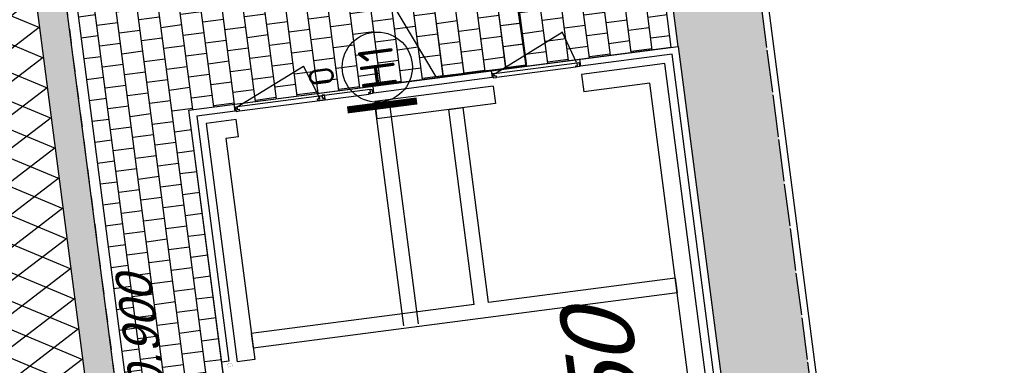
# Model space of a CAD drawing. Extents: x 117893332 to 118394757, y 454959407 to 455669244.
# Tile 325 of 330: x 118235118 to 118249147, y 455349291 to 455354213. Entities that reach past the tile are written whole.
import ezdxf
from ezdxf.enums import TextEntityAlignment as Align

# ---------------------------------------------------------------- set-up
doc = ezdxf.new("R2010")
doc.units = 0
doc.header["$LTSCALE"] = 200
doc.linetypes.add('TAUW_OPSLUITBAND_mm', pattern=[3.2, 3, -0.2])
doc.linetypes.add('TAUW_TROTTOIRBAND_mm', pattern=[2, 1, -1])
doc.layers.get('0').update_dxf_attribs({"linetype": 'CONTINUOUS'})
for name, color, linetype in [('EL6312--', 6, 'CONTINUOUS'), ('EL_N_A_EB00----REVISIE~-_-----', 1, 'CONTINUOUS'), ('ZU_N_-_TVRH----tekst__25_^200~-_-----', 253, 'CONTINUOUS'), ('ZU_N_-_TVRH----tekst__50_^200~-_-----', 253, 'CONTINUOUS'), ('ZU_N_A_EV00----_Opsluitband_100x200~Z_-----', 253, 'TAUW_OPSLUITBAND_mm'), ('ZU_N_A_EV02----_kant molgoot ov betonstraatsteen~k_-----', 253, 'CONTINUOUS'), ('ZU_N_A_EV02----_kant verharding ov betontegels-halfsteensverband~k_-----', 253, 'CONTINUOUS'), ('ZU_N_A_EV09----_Trottoirband_130-150-250~A_-----', 253, 'CONTINUOUS'), ('ZU_N_A_EV09----_Trottoirband_130-150-250~Z_-----', 253, 'TAUW_TROTTOIRBAND_mm'), ('ZU_N_A_HV01----_arcering verharding gv asfalt~v_-----', 253, 'CONTINUOUS'), ('ZU_N_A_HV01----_arcering verharding ov grind~v_-----', 253, 'CONTINUOUS'), ('ZU_N_A_HV02----_arcering verharding ov betontegels-halfsteensverband~v_-----', 253, 'CONTINUOUS'), ('ZU_N_A_HV02----molgoot ov betonstraatsteen~v_-----', 253, 'CONTINUOUS'), ('ZU_N_A_HV02AAR-_arcering verharding ov betontegels-halfsteensverband~s_-----', 253, 'CONTINUOUS'), ('ZU_N_D_EB00--E-BETON~-_-----', 7, 'CONTINUOUS'), ('ZU_N_D_EB00--F-KALKZANDSTEEN~-_-----', 7, 'CONTINUOUS'), ('ZU_N_D_EB00--F-METSELWERK~-_-----', 7, 'CONTINUOUS'), ('ZU_N_D_EB00--XhALU_KOZIJN_DUN~-_-----', 7, 'CONTINUOUS'), ('ZU_N_D_EVRH----ONDERDEEL~-_-----', 253, 'CONTINUOUS')]:
    doc.layers.add(name, color=color, linetype=linetype)
doc.layers.add('INFO', color=6, linetype='CONTINUOUS', plot=False)
doc.layers.add('ZU_N_-_DX1AMA--_maatvoering_LIN__18_^200', color=7, linetype='CONTINUOUS', lineweight=18)
doc.styles.add('BURO-018', font='Isocp.shx', dxfattribs={"height": 360})
doc.styles.add('BURO-025', font='Isocp.shx', dxfattribs={"height": 500})
doc.styles.add('TAUW-ISOCP', font='tcb_isocp.shx')
doc.dimstyles.new('tzu18-dot_^200', dxfattribs={"dimscale": 200, "dimtxt": 1.8, "dimasz": 3, "dimexe": 2, "dimexo": 0, "dimgap": 0.5, "dimtad": 1, "dimdec": 0, "dimzin": 0, "dimdsep": 46, "dimtxsty": 'TAUW-ISOCP', "dimblk": 'DOTSMALL', "dimcen": 2, "dimdle": 1.5, "dimclre": 8, "dimadec": 0, "dimazin": 0, "dimtp": 1, "dimtm": 1, "dimtfac": 1, "dimtix": 1, "dimtmove": 1, "dimatfit": 3, "dimldrblk": 'DOTSMALL', "dimfxl": 1, "dimtvp": 0.5, "dimtolj": 1, "dimtzin": 0, "dimlwd": -1, "dimlwe": 5, "dimarcsym": 0})
pattern_1 = [(97.41631319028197, (118248804.6750337, 455213277.5848131), (-208.2431961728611, -27.10636212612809), []), (187.416313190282, (118248804.6750337, 455213277.5848131), (54.21272425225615, -416.4863923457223), [209.999961, -209.999961]), (187.416313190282, (118248777.5686716, 455213485.8280093), (54.21272425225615, -416.4863923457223), [-209.999961, 209.999961])]

# ---------------------------------------------------------------- blocks, each defined once
blk = doc.blocks.new('_DotSmall')
at = {"color": 0, "linetype": 'ByBlock', "const_width": 0.5}
blk.add_lwpolyline([(-0.0625, 0, 1), (0.0625, 0, 1)], format="xyb", close=True, dxfattribs=at)
blk = doc.blocks.new('*D197')
at = {"layer": 'ZU_N_-_DX1AMA--_maatvoering_LIN__18_^200', "color": 0, "transparency": 16777216}
blk.add_line((118247646.6904677, 455234058.1873591), (118229812.0298694, 455371072.0259683), dxfattribs=at)
at = {"layer": 'ZU_N_-_DX1AMA--_maatvoering_LIN__18_^200', "color": 8, "lineweight": 5, "transparency": 16777216}
for p, q in [((118229404.5177433, 455370716.4505597), (118230247.4070318, 455370826.1668083)), ((118239727.9610235, 455233329.9620803), (118248004.6208667, 455234407.3088701))]:
    blk.add_line(p, q, dxfattribs=at)
at = {"layer": 'ZU_N_-_DX1AMA--_maatvoering_LIN__18_^200', "color": 0, "transparency": 16777216, "xscale": 600, "yscale": 600, "zscale": 600}
for p, rotation in [((118229850.7532511, 455370774.5356327), 97.41631319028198), ((118247607.967086, 455234355.6776946), 277.416313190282)]:
    blk.add_blockref('_DotSmall', p, dxfattribs=dict(at, rotation=rotation))
at = {"layer": 'ZU_N_-_DX1AMA--_maatvoering_LIN__18_^200', "color": 0, "transparency": 16777216, "insert": (118247049.4225228, 455236477.4347829), "char_height": 360, "attachment_point": 5, "rotation": 97.41631319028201, "style": 'TAUW-ISOCP'}
blk.add_mtext('\\A1;137570', dxfattribs=at)
blk = doc.blocks.new('*D198')
at = {"layer": 'ZU_N_-_DX1AMA--_maatvoering_LIN__18_^200', "color": 0, "transparency": 16777216}
blk.add_line((118248558.9941629, 455234176.9390628), (118230724.3335647, 455371190.7776718), dxfattribs=at)
at = {"layer": 'ZU_N_-_DX1AMA--_maatvoering_LIN__18_^200', "color": 8, "lineweight": 5, "transparency": 16777216}
for p, q in [((118230316.8214391, 455370835.2022633), (118231159.710727, 455370944.9185118)), ((118239727.9610235, 455233329.9620803), (118248916.9245619, 455234526.0605738))]:
    blk.add_line(p, q, dxfattribs=at)
at = {"layer": 'ZU_N_-_DX1AMA--_maatvoering_LIN__18_^200', "color": 0, "transparency": 16777216, "xscale": 600, "yscale": 600, "zscale": 600}
for p, rotation in [((118230763.0569463, 455370893.2873363), 97.41631319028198), ((118248520.2707812, 455234474.4293983), 277.416313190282)]:
    blk.add_blockref('_DotSmall', p, dxfattribs=dict(at, rotation=rotation))
at = {"layer": 'ZU_N_-_DX1AMA--_maatvoering_LIN__18_^200', "color": 0, "transparency": 16777216, "insert": (118247961.7262182, 455236596.1864885), "char_height": 360, "attachment_point": 5, "rotation": 97.41631319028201, "style": 'TAUW-ISOCP'}
blk.add_mtext('\\A1;137570', dxfattribs=at)
blk = doc.blocks.new('*D199')
at = {"layer": 'ZU_N_-_DX1AMA--_maatvoering_LIN__18_^200', "color": 0, "transparency": 16777216}
blk.add_line((118244383.2139955, 455244874.7197074), (118227987.4224775, 455370834.5225608), dxfattribs=at)
at = {"layer": 'ZU_N_-_DX1AMA--_maatvoering_LIN__18_^200', "color": 8, "lineweight": 5, "transparency": 16777216}
for p, q in [((118227579.9103517, 455370478.9471522), (118228422.7996399, 455370588.6634008)), ((118242952.2160569, 455244990.9820412), (118244741.1443945, 455245223.8412185))]:
    blk.add_line(p, q, dxfattribs=at)
at = {"layer": 'ZU_N_-_DX1AMA--_maatvoering_LIN__18_^200', "color": 0, "transparency": 16777216, "xscale": 600, "yscale": 600, "zscale": 600}
for p, rotation in [((118228026.1458592, 455370537.0322253), 97.41631319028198), ((118244344.4906138, 455245172.210043), 277.416313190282)]:
    blk.add_blockref('_DotSmall', p, dxfattribs=dict(at, rotation=rotation))
at = {"layer": 'ZU_N_-_DX1AMA--_maatvoering_LIN__18_^200', "color": 0, "transparency": 16777216, "insert": (118241464.9479922, 455265124.6376866), "char_height": 360, "attachment_point": 5, "rotation": 97.41631319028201, "style": 'TAUW-ISOCP'}
blk.add_mtext('\\A1;126422', dxfattribs=at)
blk = doc.blocks.new('*D200')
at = {"layer": 'ZU_N_-_DX1AMA--_maatvoering_LIN__18_^200', "color": 0, "transparency": 16777216}
blk.add_line((118246647.6090998, 455234606.10053), (118228899.7261723, 455370953.2742645), dxfattribs=at)
at = {"layer": 'ZU_N_-_DX1AMA--_maatvoering_LIN__18_^200', "color": 8, "lineweight": 5, "transparency": 16777216}
for p, q in [((118228492.2140472, 455370597.698856), (118229335.1033347, 455370707.4151044)), ((118244304.3074664, 455234603.6111601), (118247005.5394988, 455234955.222041))]:
    blk.add_line(p, q, dxfattribs=at)
at = {"layer": 'ZU_N_-_DX1AMA--_maatvoering_LIN__18_^200', "color": 0, "transparency": 16777216, "xscale": 600, "yscale": 600, "zscale": 600}
for p, rotation in [((118228938.449554, 455370655.7839289), 97.41631319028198), ((118246608.8857182, 455234903.5908655), 277.416313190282)]:
    blk.add_blockref('_DotSmall', p, dxfattribs=dict(at, rotation=rotation))
at = {"layer": 'ZU_N_-_DX1AMA--_maatvoering_LIN__18_^200', "color": 0, "transparency": 16777216, "insert": (118242379.122553, 455265229.291072), "char_height": 360, "attachment_point": 5, "rotation": 97.41631319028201, "style": 'TAUW-ISOCP'}
blk.add_mtext('\\A1;136897', dxfattribs=at)
blk = doc.blocks.new('E00172')
at = {"color": 0, "linetype": 'Continuous', "const_width": 0.5}
blk.add_lwpolyline([(-2.499999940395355, 0.75), (2.5, 0.75)], dxfattribs=at)
at = {"color": 0, "linetype": 'Continuous'}
blk.add_circle((0, 3.500000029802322), 2.5, dxfattribs=at)
at = {"color": 0, "linetype": 'Continuous', "style": 'BURO-018'}
for tag, p in [('E_GKAST', (5.960464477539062e-08, 11.5)), ('E_GROEP', (5.960464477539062e-08, 8.500000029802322)), ('E_SGROEP', (4.500000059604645, 8.500000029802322)), ('E_ARMCODE', (0, 3.500000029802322)), ('E_SLET', (4.500000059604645, 2.500000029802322))]:
    blk.add_attdef(tag, text='', height=1.8, dxfattribs=at).set_placement(p, align=Align.MIDDLE)
blk = doc.blocks.new('A$C051E189E')
at = {"layer": 'EL6312--'}
ref = blk.add_blockref('E00172', (161568.9922301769, -63219.93235591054), dxfattribs=dict(at, xscale=199.9999999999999, yscale=199.9999999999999, zscale=199.9999999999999, rotation=269.9226929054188))
ref.add_attrib('E_ARMCODE', 'H1', dxfattribs={"layer": '0', "color": 2, "linetype": 'Continuous', "height": 500, "rotation": 2.219811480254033e-05, "style": 'BURO-025'}).set_placement((162268.9915988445, -63220.87684002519), align=Align.MIDDLE)
ref.add_attrib('E_SLET', 'O', dxfattribs={"layer": '0', "color": 1, "linetype": 'Continuous', "height": 360, "rotation": 2.219811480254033e-05, "style": 'BURO-018'}).set_placement((162241.249050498, -62413.23948538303), align=Align.MIDDLE)
ref.add_attrib('E_GROEP', '6', dxfattribs={"layer": '0', "color": 1, "linetype": 'Continuous', "height": 360, "rotation": 2.219811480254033e-05, "style": 'BURO-018'}).set_placement((163268.9906887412, -63222.22611492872), align=Align.MIDDLE)
ref.add_attrib('E_GKAST', 'L100', dxfattribs={"layer": '0', "color": 1, "linetype": 'Continuous', "height": 360, "rotation": 2.219811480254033e-05, "style": 'BURO-018'}).set_placement((163615.4326943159, -62780.27154293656), align=Align.MIDDLE)
ref.add_attrib('E_SGROEP', 'Q6-3', dxfattribs={"layer": '0', "color": 1, "linetype": 'Continuous', "height": 360, "rotation": 2.219811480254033e-05, "style": 'BURO-018'}).set_placement((163697.2374714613, -63680.86172103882), align=Align.MIDDLE)

msp = doc.modelspace()

# ---------------------------------------------------------------- hatches: boundary and pattern name
at = {"layer": 'ZU_N_A_HV01----_arcering verharding gv asfalt~v_-----'}
h = msp.add_hatch(dxfattribs=at)
h.set_pattern_fill('ASFALT', color=256, scale=3000)
h.set_pattern_definition([(157.416313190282, (118248804.6750337, 455213277.5848131), (-144.0121693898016, -346.2448484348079), []), (217.416313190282, (118248804.6750337, 455213277.5848131), (227.8507499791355, -297.8406213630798), [])])
h.paths.add_polyline_path([(118253562.4644317, 455173882.7550641, -0.413670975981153), (118245855.7562277, 455163886.7559816), (118232779.448046, 455162183.4266028, -0.2396013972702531), (118226539.3488066, 455164396.4313046), (118222931.5859316, 455163926.7441258), (118222383.7487684, 455168135.4742161), (118218106.8741981, 455167574.5760993), (118214434.7360406, 455164219.5352659), (118215506.4412013, 455155986.2169401), (118286398.3345948, 455165213.991818), (118285827.6629735, 455169598.1464381), (118269443.6465182, 455167465.4905022, -0.4142135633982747), (118257765.8233637, 455176453.3294046), (118256227.8597453, 455188268.6539, -0.4142135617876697), (118265215.698611, 455199946.4769887), (118292266.1138908, 455203467.5444995), (118291600.0729585, 455208584.3784367), (118288512.0832502, 455208182.4244898, -0.4142135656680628), (118286360.315439, 455209838.5329916), (118282082.5253519, 455242702.4295251), (118277103.5895731, 455242054.3371087, -0.4142135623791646), (118269661.0073064, 455247782.5220213), (118267518.7053234, 455264240.6439259), (118262945.7468947, 455263645.3963049), (118267639.6027709, 455227475.8892438), (118267223.0791646, 455227421.9624292), (118267223.0953798, 455227421.8374796), (118252708.3945412, 455225558.9908816), (118252749.7655286, 455225241.1604559), (118251437.4330616, 455225070.8540304), (118250715.0444016, 455230620.5667782), (118243327.2569473, 455287376.853917), (118243629.7457429, 455287416.2279319), (118243124.354806, 455290872.4482069), (118240928.7488096, 455307740.0890951, -0.4142135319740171), (118245603.8051835, 455313814.3496923), (118274546.4505115, 455317581.7228291), (118274030.151141, 455321548.2621741), (118245583.3097502, 455317845.426291, -0.4142135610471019), (118239509.0486006, 455322520.4825709), (118233549.7710685, 455368302.3163094, 0.4142135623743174), (118222813.3463366, 455376565.6076621), (118207809.9167748, 455374612.6583502, 0.4142135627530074), (118199546.6254238, 455363876.233606), (118205505.9032047, 455318094.3984217, -0.4142123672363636), (118200830.8688669, 455312020.1400964), (118163460.5556403, 455307155.6086541), (118165370.8677974, 455292480.2047596), (118168069.5899988, 455292831.4889433), (118168020.6380423, 455293207.5597649, -0.4142128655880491), (118177008.4523232, 455304885.379675), (118193278.4294503, 455307003.2308075, -0.1343417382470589), (118196112.2678289, 455306610.6909133), (118204322.7715568, 455303093.5020068), (118205538.0756343, 455305921.5248985, -0.2648123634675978), (118209818.1357149, 455309156.2414026), (118230144.221444, 455311802.0275834, -0.4142136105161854), (118236218.4835087, 455307126.9714311), (118240860.0830218, 455271468.1296604, -0.4142135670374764), (118236185.026669, 455265393.868468), (118214172.9505057, 455262528.6259582), (118214897.7231318, 455256960.5985169, -0.4142135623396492), (118212810.3363711, 455254248.4745319), (118211683.2549989, 455254101.7658931), (118212034.0112402, 455251407.0995864), (118215577.2140856, 455248630.0588531), (118219142.1158661, 455249094.050086), (118218436.6095952, 455254511.7740204, -0.4142294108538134), (118220523.9794215, 455257224.0278775), (118236969.7760967, 455259364.7257031, -0.4142130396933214), (118243044.0360546, 455254689.6790598), (118246252.6892428, 455230039.716037)])
h.paths.add_polyline_path([(118261528.7105488, 455214269.2460867, -0.4142135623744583), (118263616.0973097, 455216981.3700716), (118275257.8857749, 455218496.745074, -0.414213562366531), (118277970.0097599, 455216409.3583131), (118278976.6705481, 455208675.7399464, -0.4142135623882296), (118276889.283787, 455205963.6159614), (118274097.8328038, 455205600.2615634, -0.4142135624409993), (118272506.4212083, 455206825.0918127), (118272485.2704835, 455206987.5811397), (118269242.6258282, 455206565.4962798), (118269263.7765531, 455206403.0069523, -0.4142135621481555), (118268038.9463059, 455204811.595358), (118265247.4953238, 455204448.240958, -0.4142135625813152), (118262535.371337, 455206535.6277188)], flags=16)
h.paths.add_polyline_path([(118241537.8751546, 455300913.520497), (118240100.0229776, 455300726.2209592), (118239912.72344, 455302164.0731364), (118241350.575617, 455302351.3726742)], flags=16)
h.paths.add_polyline_path([(118240440.7304615, 455309039.881115), (118239002.8782845, 455308852.5815772), (118238815.5787469, 455310290.4337544), (118240253.430924, 455310477.7332923)], flags=16)
h.paths.add_polyline_path([(118229627.9109464, 455315768.5622057), (118215546.7017315, 455313935.6554853, -0.4142135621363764), (118209472.4405793, 455318610.7117853), (118204138.0194814, 455359592.1202821, -0.4142394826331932), (118213125.739277, 455371270.8578054), (118217290.6037433, 455371812.9851407, -0.4142135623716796), (118228968.4268994, 455362825.1463385), (118234302.9672465, 455321842.823391, -0.4142135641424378)], flags=16)
h.paths.add_polyline_path([(118229573.6982125, 455316185.0486755), (118215492.4889975, 455314352.1419551, -0.4142135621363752), (118209888.927049, 455318664.9245196), (118204554.5035642, 455359646.3513534, -0.4142400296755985), (118213179.9520113, 455370854.3713357), (118217344.8164798, 455371396.4986713, -0.4142135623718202), (118228551.94043, 455362770.933602), (118233886.4807771, 455321788.6106545, -0.4142135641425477)], flags=0)
h.paths.add_polyline_path([(118232786.1213894, 455366810.1098367), (118231546.5936505, 455366648.6447184), (118231359.294113, 455368086.4968955), (118232598.8218518, 455368247.9620139)], flags=0)
at = {"layer": 'ZU_N_A_HV01----_arcering verharding ov grind~v_-----'}
h = msp.add_hatch(dxfattribs=at)
h.set_pattern_fill('10305012', color=256, scale=100000)
h.set_pattern_definition([(80.15837469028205, (118248197.504333, 455215256.2450484), (-519.4484706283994, 204.5673291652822), [136.36, -545.9699999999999]), (114.674251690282, (118248104.1793311, 455214718.3087171), (-519.4522493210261, 204.5570103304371), [136.36, -828.5899999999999]), (158.505112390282, (118248047.2492719, 455214842.216862), (-116.6336148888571, -672.269483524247), [111.56, -446.7]), (216.327513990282, (118248580.3641231, 455215350.5527365), (519.4528186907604, -204.5644303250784), [111.56, -677.95]), (260.158374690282, (118247853.5731472, 455214817.0066498), (519.4484706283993, -204.5673291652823), [136.36, -545.9699999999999]), (294.6742516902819, (118247830.2700628, 455214682.6548088), (519.452249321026, -204.5570103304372), [136.36, -828.5899999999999]), (338.505112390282, (118247887.109584, 455214558.7449633), (116.6336148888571, 672.269483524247), [111.56, -446.7]), (36.32751399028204, (118247471.5445072, 455214722.4340285), (-519.4528186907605, 204.5644303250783), [111.56, -677.95]), (80.15837469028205, (118247662.4380535, 455213855.5421481), (-636.0742566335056, -467.7116370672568), [121.7, -560.61]), (138.268162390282, (118249241.5929214, 455213361.7755754), (-519.4455923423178, 204.5596851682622), [122.34, -1809.56]), (182.0032946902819, (118247591.9378671, 455214056.8965694), (-1155.527501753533, -263.1445632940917), [148.58, -1527.41]), (216.327513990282, (118247560.7880993, 455214724.0065625), (-116.6272087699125, -672.2821011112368), [147.88, -641.66]), (260.158374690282, (118247324.3162447, 455213964.1062804), (636.0742566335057, 467.7116370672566), [122.42, -559.8799999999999]), (138.268162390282, (118248952.8003716, 455213148.5450379), (-519.4455923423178, 204.5596851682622), [122.05, -1809.86]), (182.0032946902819, (118247542.5907006, 455213767.4152691), (519.4481581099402, -204.5566902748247), [148.23, -1527.77]), (36.32751399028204, (118247542.5907006, 455213767.4152691), (116.6272087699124, 672.2821011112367), [148.77, -640.77]), (124.085298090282, (118248741.4166619, 455212685.6880116), (402.8239520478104, -876.8330482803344), [91.38, -2273.059999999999]), (182.0032946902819, (118247248.6700048, 455214047.3383011), (519.4481581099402, -204.5566902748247), [91.58999999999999, -1584.39]), (229.178732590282, (118245884.987629, 455213108.7148913), (-752.6957943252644, -1139.991792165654), [122.33, -2002.14]), (260.158333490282, (118248518.8884684, 455212665.5964541), (519.4483235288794, -204.5677026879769), [98.47, -583.8399999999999]), (124.085298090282, (118248553.3200312, 455212492.8053166), (402.8239520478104, -876.8330482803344), [91.48, -2272.95]), (182.0032946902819, (118247212.0152939, 455213782.2897098), (519.4481581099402, -204.5566902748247), [100.47, -1575.52]), (229.178732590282, (118246008.496436, 455212926.3011627), (-752.6957943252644, -1139.991792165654), [104.97, -2019.5]), (80.15833349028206, (118247280.6364327, 455213861.7216769), (-519.4483235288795, 204.5677026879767), [111.56, -570.75]), (147.657872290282, (118248216.1412204, 455214102.4384344), (-519.4458520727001, 204.5641717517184), [108.56, -3442.36]), (192.829331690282, (118248124.4287349, 455214160.506144), (-636.0740668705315, -467.7148960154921), [95.27999999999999, -1089.83]), (248.355151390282, (118246642.7619532, 455212531.659454), (-116.6333622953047, -672.2727902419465), [87.77999999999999, -2585.23]), (294.6742516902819, (118247999.1521842, 455214057.7662294), (116.6337732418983, 672.270897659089), [111.58, -853.36]), (147.657872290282, (118248143.4663582, 455213894.47801), (-519.4458520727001, 204.5641717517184), [115.69, -3435.23]), (192.829331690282, (118248228.0665938, 455213913.7492485), (-636.0740668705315, -467.7148960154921), [86.77, -1098.34]), (248.355151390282, (118246873.9568269, 455212393.3647004), (-116.6333622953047, -672.2727902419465), [93.94000000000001, -2579.08]), (114.674251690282, (118248262.7262007, 455214001.0634705), (-116.6337732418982, -672.2708976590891), [111.56, -853.3799999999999])])
h.paths.add_polyline_path([(118245404.9554755, 455356573.0327895, 0.4142135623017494), (118244284.2430853, 455357435.5893024), (118244036.3344719, 455357403.3198177), (118244501.0150515, 455353833.4357924), (118246061.5673324, 455341844.575272), (118239090.3771373, 455340937.1573617), (118237710.0046829, 455340757.4786187), (118237871.3521111, 455339517.9355547), (118246470.8233688, 455340637.3016936, 0.4142135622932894), (118247333.3798813, 455341758.014084)])
at = {"layer": 'ZU_N_A_HV02----_arcering verharding ov betontegels-halfsteensverband~v_-----'}
h = msp.add_hatch(dxfattribs=at)
h.set_pattern_fill('TEGELS', color=256, scale=1200, angle=-1.272221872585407e-14)
h.set_pattern_definition([(97.41631319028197, (118248804.6750337, 455213277.5848131), (-297.4903354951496, -38.72338165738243), []), (187.416313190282, (118248804.6750337, 455213277.5848131), (38.72338165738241, -297.4903354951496), [300, -300]), (187.416313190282, (118248785.3133429, 455213426.3299809), (38.72338165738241, -297.4903354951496), [-300, 300])])
h.paths.add_polyline_path([(118244401.8516064, 455353820.5279986), (118243937.1710267, 455357390.4120238), (118235684.771764, 455356316.2231598), (118237697.0968887, 455340856.6420637), (118239077.4693434, 455341036.3208068), (118237529.8248565, 455352926.0178823)])
at = {"layer": 'ZU_N_A_HV02----molgoot ov betonstraatsteen~v_-----'}
h = msp.add_hatch(dxfattribs=at)
h.set_pattern_fill('BRICK', color=256, scale=33.07086, angle=-1.272221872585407e-14)
h.set_pattern_definition(pattern_1)
edge = h.paths.add_edge_path()
edge.add_line((118163460.5556403, 455307155.6086541), (118200830.8688669, 455312020.1400964))
edge.add_arc((118200131.2444803, 455317394.7959661), 5420.000000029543, 277.4165472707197, 367.4163134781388)
edge.add_line((118205505.9032047, 455318094.3984217), (118199546.6254238, 455363876.2336059))
edge.add_arc((118209046.4834644, 455365112.800308), 9580.000000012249, 97.41631435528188, 187.4163134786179, ccw=False)
edge.add_line((118207809.916617, 455374612.6583296), (118213707.0616772, 455375380.2712833))
edge.add_line((118213707.0616772, 455375380.2712833), (118222813.3464385, 455376565.6076753))
edge.add_arc((118224049.9130262, 455367065.7496198), 9580.000000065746, 7.416313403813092, 97.41631278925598, ccw=False)
edge.add_line((118233549.7710685, 455368302.3163095), (118239509.0486006, 455322520.4825709))
edge.add_arc((118244883.707326, 455323220.0850195), 5420.00000002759, 187.4163134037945, 277.4163131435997)
edge.add_line((118245583.3097502, 455317845.426291), (118274030.1383204, 455321548.2605053))
edge.add_line((118274030.1383204, 455321548.2605053), (118273975.9255864, 455321964.7469751))
edge.add_line((118273975.9255864, 455321964.7469751), (118245529.0970162, 455318261.9127607))
edge.add_arc((118244883.7073362, 455323220.0850325), 5000.000011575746, 187.4163132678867, 277.41631300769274, ccw=False)
edge.add_line((118239925.5350674, 455322574.69533), (118233966.2575379, 455368356.5290453))
edge.add_arc((118224049.9130262, 455367065.7496198), 9999.999999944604, 7.416313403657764, 97.41631340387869)
edge.add_line((118222759.1336007, 455376982.0941315), (118207755.7040389, 455375029.1448195))
edge.add_arc((118209046.4834644, 455365112.8003078), 9999.99999999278, 97.41631340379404, 187.4163134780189)
edge.add_line((118199130.1389544, 455363822.0208694), (118205089.4167352, 455318040.1856852))
edge.add_arc((118200131.2444802, 455317394.795966), 4999.999999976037, -82.58345272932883, 7.4163134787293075, ccw=False)
edge.add_line((118200776.654431, 455312436.6263445), (118162989.9166141, 455307517.8884925))
edge.add_line((118162989.9166141, 455307517.8884925), (118164954.3813278, 455292425.9920253))
edge.add_line((118164954.3813278, 455292425.9920253), (118165370.8677974, 455292480.2047596))
edge.add_line((118165370.8677974, 455292480.2047596), (118163460.5556403, 455307155.6086541))
h = msp.add_hatch(dxfattribs=at)
h.set_pattern_fill('BRICK', color=256, scale=33.07086, angle=-1.272221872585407e-14)
h.set_pattern_definition(pattern_1)
h.paths.add_polyline_path([(118245529.097028, 455318261.9127623, -0.4142135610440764), (118239925.5350689, 455322574.6953183), (118233966.2575379, 455368356.5290455, 0.4142135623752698), (118222759.1336006, 455376982.0941315), (118207755.7040388, 455375029.1448195, 0.414213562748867), (118199130.1389544, 455363822.0208695), (118205089.4167352, 455318040.1856851, -0.414212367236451), (118200776.654431, 455312436.6263445), (118162989.9166141, 455307517.8884925), (118164954.3813277, 455292425.9920253), (118165370.8677974, 455292480.2047596), (118163460.5556403, 455307155.6086541), (118200830.8688669, 455312020.1400964, 0.414212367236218), (118205505.9032047, 455318094.3984217), (118199546.6254238, 455363876.233606, -0.4142135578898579), (118207809.9166171, 455374612.6583296), (118213707.0616772, 455375380.2712833), (118222813.3464387, 455376565.6076754, -0.414213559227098), (118233549.7710685, 455368302.3163094), (118239509.0486006, 455322520.4825709, 0.4142135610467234), (118245583.3097502, 455317845.426291), (118274030.1383204, 455321548.2605053), (118273975.9255864, 455321964.7469751)])
h = msp.add_hatch(dxfattribs=at)
h.set_pattern_fill('BRICK', color=256, scale=33.07086, angle=-1.272221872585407e-14)
h.set_pattern_definition(pattern_1)
h.paths.add_polyline_path([(118199546.6254238, 455363876.233606), (118205505.9032047, 455318094.3984216, -0.4142123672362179), (118200830.8688669, 455312020.1400964), (118163460.5556403, 455307155.6086541), (118165370.8677974, 455292480.2047595), (118164954.3813277, 455292425.9920253), (118162989.9166141, 455307517.8884925), (118200776.654431, 455312436.6263444, 0.4142123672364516), (118205089.4167352, 455318040.185685), (118199130.1389544, 455363822.0208694, -0.4142135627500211), (118207755.7040389, 455375029.1448194), (118222759.1336007, 455376982.0941315, -0.4142135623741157), (118233966.2575379, 455368356.5290453), (118239925.5350689, 455322574.6953182, 0.4142135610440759), (118245529.0970279, 455318261.9127622), (118273975.9255863, 455321964.746975), (118274030.1383204, 455321548.2605053), (118245583.3097502, 455317845.426291, -0.4142135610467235), (118239509.0486006, 455322520.4825709), (118233549.7710685, 455368302.3163093, 0.4142135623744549), (118222813.3463366, 455376565.607662), (118207809.9167748, 455374612.6583502, 0.414213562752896)])
at = {"layer": 'ZU_N_A_HV02AAR-_arcering verharding ov betontegels-halfsteensverband~s_-----'}
h = msp.add_hatch(dxfattribs=at)
h.set_pattern_fill('TEGELS', color=256, scale=1200)
h.set_pattern_definition([(97.41631319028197, (118248804.6750337, 455213277.5848131), (-297.4903354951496, -38.7233816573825), []), (187.416313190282, (118248804.6750337, 455213277.5848131), (38.72338165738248, -297.4903354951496), [300, -300]), (187.416313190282, (118248785.3133429, 455213426.3299809), (38.72338165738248, -297.4903354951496), [-300, 300])])
h.paths.add_polyline_path([(118242329.9045323, 455353550.8291622), (118241051.9787099, 455353399.0758592), (118239675.6153716, 455355711.7180842), (118241987.2409165, 455355941.062691)])

# ---------------------------------------------------------------- linework, layer by layer
at = {"layer": 'INFO'}
msp.add_lwpolyline([(118242329.9045323, 455353550.8291622), (118241051.9787099, 455353399.0758592), (118239675.6153716, 455355711.7180842), (118241987.2409165, 455355941.062691)], close=True, dxfattribs=at)
at = {"layer": 'ZU_N_A_EV00----_Opsluitband_100x200~Z_-----'}
for p, q in [((118244401.8516064, 455353820.5279985), (118243937.1710267, 455357390.412024)), ((118247333.3798813, 455341758.014084), (118245404.9554755, 455356573.0327895))]:
    msp.add_line(p, q, dxfattribs=at)
at = {"layer": 'ZU_N_A_EV02----_kant molgoot ov betonstraatsteen~k_-----'}
msp.add_lwpolyline([(118163460.5556403, 455307155.6086541), (118200830.8688669, 455312020.1400964, 0.4142123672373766), (118205505.9032047, 455318094.3984217), (118199546.6254238, 455363876.2336059, -0.4142135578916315), (118207809.916617, 455374612.6583297), (118222813.3464385, 455376565.6076753, -0.4142135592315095), (118233549.7710685, 455368302.3163095), (118239509.0486006, 455322520.4825709, 0.4142135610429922), (118245583.3097502, 455317845.426291), (118274030.1383204, 455321548.2605053), (118273975.9255864, 455321964.7469751), (118245529.0970162, 455318261.9127607, -0.4142135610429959), (118239925.5350674, 455322574.69533), (118233966.2575379, 455368356.5290453, 0.4142135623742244), (118222759.1336007, 455376982.0941315), (118207755.7040389, 455375029.1448195, 0.4142135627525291), (118199130.1389544, 455363822.0208694), (118205089.4167352, 455318040.1856852, -0.4142123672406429), (118200776.654431, 455312436.6263445), (118162989.9166141, 455307517.8884925), (118164954.3813278, 455292425.9920253), (118165370.8677974, 455292480.2047596), (118163460.5556403, 455307155.6086541)], format="xyb", dxfattribs=at)
at = {"layer": 'ZU_N_A_EV02----_kant verharding ov betontegels-halfsteensverband~k_-----'}
for p, q in [((118244501.0150515, 455353833.4357924), (118244036.3344719, 455357403.3198178)), ((118247432.5433268, 455341770.9218758), (118245491.2111268, 455356685.1040285)), ((118237529.8248565, 455352926.0178823), (118244401.8516065, 455353820.5279986)), ((118239090.3771373, 455340937.1573617), (118237529.8248565, 455352926.0178823))]:
    msp.add_line(p, q, dxfattribs=at)
at = {"layer": 'ZU_N_A_EV09----_Trottoirband_130-150-250~A_-----'}
msp.add_line((118234115.0027056, 455368375.8907367), (118240074.2802351, 455322594.0570212), dxfattribs=at)
at = {"layer": 'ZU_N_A_EV09----_Trottoirband_130-150-250~Z_-----'}
msp.add_line((118233966.2575379, 455368356.5290453), (118239925.535069, 455322574.6953298), dxfattribs=at)
at = {"layer": 'ZU_N_D_EB00--E-BETON~-_-----'}
for p, q in [((118244311.2526188, 455353586.8790665), (118243121.2912768, 455353431.9855399)), ((118245815.0106065, 455342034.3377048), (118244311.2526188, 455353586.8790665)), ((118243121.2912768, 455353431.9855399), (118243153.5607615, 455353184.0769269)), ((118244095.6134906, 455353306.7009689), (118243153.5607615, 455353184.0769269)), ((118245534.8325088, 455342249.976833), (118244095.6134906, 455353306.7009689)), ((118241865.882061, 455353268.5728693), (118240176.1369554, 455353048.6240615)), ((118241865.882061, 455353268.5728693), (118241898.1515458, 455353020.6642563)), ((118240176.1369554, 455353048.6240615), (118240208.4064401, 455352800.7154486)), ((118241898.1515458, 455353020.6642563), (118240208.4064401, 455352800.7154486)), ((118238202.7843966, 455352791.758963), (118237776.3815824, 455352736.2554494)), ((118237776.3815824, 455352736.2554494), (118238218.473523, 455349339.9074525)), ((118238235.0538814, 455352543.8503502), (118238202.7843966, 455352791.758963)), ((118238235.0538814, 455352543.8503502), (118238056.5596801, 455352520.6163212)), ((118238056.5596801, 455352520.6163212), (118238466.3821359, 455349372.1769372)), ((118238466.3821359, 455349372.1769372), (118238218.473523, 455349339.9074525))]:
    msp.add_line(p, q, dxfattribs=at)
at = {"layer": 'ZU_N_D_EB00--F-KALKZANDSTEEN~-_-----'}
for p, q in [((118241229.7899254, 455352933.6657255), (118241438.0331602, 455352960.7720927)), ((118241591.2081542, 455350157.0892609), (118241229.7899254, 455352933.6657255)), ((118241799.451389, 455350184.1956281), (118241438.0331602, 455352960.7720927)), ((118244457.0317194, 455350530.1245042), (118241799.451389, 455350184.1956281)), ((118244457.0317194, 455350530.1245042), (118244484.1380866, 455350321.8812694)), ((118244484.1380866, 455350321.8812694), (118238445.084276, 455349535.7966217)), ((118241591.2081542, 455350157.0892609), (118238417.9779089, 455349744.0398566)), ((118238417.9779089, 455349744.0398566), (118238445.084276, 455349535.7966217))]:
    msp.add_line(p, q, dxfattribs=at)
at = {"layer": 'ZU_N_D_EB00--F-METSELWERK~-_-----'}
for p, q in [((118244414.7594004, 455353721.3645533), (118243105.8019242, 455353550.9816741)), ((118245949.4960934, 455341930.8309232), (118244414.7594004, 455353721.3645533)), ((118243092.8941303, 455353650.1451192), (118243105.8019242, 455353550.9816741)), ((118241837.4849145, 455353486.7324486), (118240147.7398089, 455353266.7836407)), ((118241837.4849145, 455353486.7324486), (118241850.3927083, 455353387.5690035)), ((118241850.3927083, 455353387.5690035), (118240160.6476028, 455353167.6201956)), ((118240147.7398089, 455353266.7836407), (118240160.6476028, 455353167.6201956)), ((118238187.295044, 455352910.7550973), (118238174.3872501, 455353009.9185425)), ((118238187.295044, 455352910.7550973), (118237641.8960956, 455352839.7622309)), ((118240591.7679186, 455349855.5611271), (118240189.0447493, 455352949.4606164)), ((118240800.0111534, 455349882.6674944), (118240397.2879841, 455352976.5669836)), ((118237641.8960956, 455352839.7622309), (118238096.2504404, 455349349.2089611)), ((118238096.2504404, 455349349.2089611), (118237997.0869952, 455349336.3011672))]:
    msp.add_line(p, q, dxfattribs=at)
at = {"layer": 'ZU_N_D_EB00--XhALU_KOZIJN_DUN~-_-----'}
for p, q in [((118241890.494627, 455353449.0033092), (118242849.2075813, 455354035.9500508)), ((118243048.8301011, 455353603.655004), (118242848.6588689, 455354040.1655048)), ((118241879.4676674, 455353447.1558945), (118243060.4585172, 455353600.8817603)), ((118243040.8307735, 455353557.9894337), (118243065.6216348, 455353561.2163823)), ((118243060.4585172, 455353600.8817603), (118243085.2493785, 455353604.1087088)), ((118243065.6216348, 455353561.2163823), (118243060.4585172, 455353600.8817603)), ((118243085.2493785, 455353604.1087088), (118243092.9940548, 455353544.6106417)), ((118238218.353272, 455352970.6001442), (118239160.5264484, 455353550.0743459)), ((118239381.2327265, 455353124.0152172), (118239160.5264484, 455353550.0743459)), ((118241879.4676674, 455353447.1558945), (118241854.6768062, 455353443.928946)), ((118241854.6768062, 455353443.928946), (118241862.4214825, 455353384.4308788)), ((118241884.630785, 455353407.4905164), (118241879.4676674, 455353447.1558945)), ((118243043.4123323, 455353538.1567447), (118241912.0032051, 455353390.8847758)), ((118243043.4123323, 455353538.1567447), (118243040.8307735, 455353557.9894337)), ((118243092.9940548, 455353544.6106417), (118243043.4123323, 455353538.1567447)), ((118241862.4214825, 455353384.4308788), (118241912.0032051, 455353390.8847758)), ((118241909.4216463, 455353410.7174649), (118241884.630785, 455353407.4905164)), ((118241912.0032051, 455353390.8847758), (118241909.4216463, 455353410.7174649)), ((118240112.3292925, 455353217.1330481), (118238218.353272, 455352970.6001442)), ((118238250.8888096, 455352914.3290256), (118240095.2831075, 455353154.4080325)), ((118239459.5346784, 455353142.2451867), (118239427.8023759, 455353138.1146927)), ((118239468.5701341, 455353072.8307752), (118239459.5346784, 455353142.2451867)), ((118240092.7015488, 455353174.2407216), (118240117.4924101, 455353177.46767)), ((118240095.2831075, 455353154.4080325), (118240092.7015488, 455353174.2407216)), ((118240144.8648301, 455353160.8619295), (118240095.2831075, 455353154.4080325)), ((118240112.3292925, 455353217.1330481), (118240137.1201538, 455353220.3599966)), ((118240117.4924101, 455353177.46767), (118240112.3292925, 455353217.1330481)), ((118240137.1201538, 455353220.3599966), (118240144.8648301, 455353160.8619295)), ((118239360.2299337, 455353083.9393749), (118239391.9622362, 455353088.0698689)), ((118239363.4568822, 455353059.1485136), (118239360.2299337, 455353083.9393749)), ((118239466.5868652, 455353072.5726193), (118239363.4568822, 455353059.1485136)), ((118239385.3670397, 455353092.2535736), (118239381.4947016, 455353122.0026072)), ((118239387.4445083, 455353122.7770748), (118239427.1098863, 455353127.9401923)), ((118239391.9622362, 455353088.0698689), (118239387.4445083, 455353122.7770748)), ((118239427.1098863, 455353127.9401923), (118239429.0931552, 455353128.1983482)), ((118239427.1098863, 455353127.9401923), (118239431.6276142, 455353093.2329866)), ((118239433.3527272, 455353095.4744112), (118239427.8023759, 455353138.1146927)), ((118239431.6276142, 455353093.2329866), (118239463.3599167, 455353097.3634805)), ((118239433.3527272, 455353095.4744112), (118239463.1017608, 455353099.3467495)), ((118239463.3599167, 455353097.3634805), (118239466.5868652, 455353072.5726193)), ((118238218.353272, 455352970.6001442), (118238193.5624107, 455352967.3731956)), ((118238193.5624107, 455352967.3731956), (118238201.307087, 455352907.8751286)), ((118238201.307087, 455352907.8751286), (118238250.8888096, 455352914.3290256)), ((118238223.5163895, 455352930.9347661), (118238218.353272, 455352970.6001442)), ((118238248.3072508, 455352934.1617146), (118238223.5163895, 455352930.9347661)), ((118238250.8888096, 455352914.3290256), (118238248.3072508, 455352934.1617146))]:
    msp.add_line(p, q, dxfattribs=at)
at = {"layer": 'ZU_N_D_EB00--XhALU_KOZIJN_DUN~-_-----', "const_width": 2.000000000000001}
msp.add_lwpolyline([(118238079.103636, 455349332.0717505), (118238087.8794878, 455349264.6517323), (118238087.7518579, 455349265.6322421), (118238152.2080973, 455349274.0223082), (118238145.7542003, 455349323.6040308), (118238081.297961, 455349315.2139648), (118238079.103636, 455349332.0717505)], dxfattribs=at)
at = {"layer": 'ZU_N_D_EVRH----ONDERDEEL~-_-----', "ltscale": 0.005, "flags": 128}
msp.add_lwpolyline([(118246061.5673324, 455341844.575272), (118239090.3771373, 455340937.1573617), (118237529.8248565, 455352926.0178823), (118244501.0150516, 455353833.4357924)], close=True, dxfattribs=at)

# ---------------------------------------------------------------- block references
at = {"layer": 'EL_N_A_EB00----REVISIE~-_-----', "rotation": 97.41631319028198}
msp.add_blockref('A$C051E189E', (118198465.6587423, 455184465.46283), dxfattribs=at)

# ---------------------------------------------------------------- texts
at = {"layer": 'ZU_N_-_TVRH----tekst__25_^200~-_-----', "style": 'TAUW-ISOCP', "oblique": 20.00023775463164}
msp.add_text(' BAND +0.900', height=500, rotation=97.41631180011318, dxfattribs=at).set_placement((118237537.907749, 455346325.7273045))
at = {"layer": 'ZU_N_-_TVRH----tekst__50_^200~-_-----', "style": 'TAUW-ISOCP', "oblique": 20.00023775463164}
msp.add_text('VP = +0.950', height=1000, rotation=97.41631180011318, dxfattribs=at).set_placement((118244777.7899038, 455342688.6560014))

# ---------------------------------------------------------------- dimensions: what is measured, and where the dimension line sits
at = {"layer": 'ZU_N_-_DX1AMA--_maatvoering_LIN__18_^200'}
for base, p1, p2, picture, middle in [((118230763.0569463, 455370893.2873363), (118239727.9610235, 455233329.9620802), (118230316.8214391, 455370835.2022633), '*D198', (118248239.3838646, 455236632.3283114)), ((118229850.7532511, 455370774.5356327), (118239727.9610235, 455233329.9620802), (118229404.5177433, 455370716.4505596), '*D197', (118247327.0801692, 455236513.5766057)), ((118228026.1458592, 455370537.0322253), (118242952.2160569, 455244990.9820412), (118227579.9103517, 455370478.9471522), '*D199', (118241742.6407753, 455265160.7840831)), ((118228938.449554, 455370655.7839289), (118244304.3074664, 455234603.6111601), (118228492.2140472, 455370597.6988559), '*D200', (118242656.7801994, 455265265.4328948))]:
    dim = msp.add_linear_dim(base=base, p1=p1, p2=p2, angle=97.41631349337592, dimstyle='tzu18-dot_^200', dxfattribs=at)
    dim.commit()
    dim.dimension.update_dxf_attribs({"geometry": picture, "text_midpoint": middle, "dimtype": 160})

doc.saveas('drawing.dxf')
